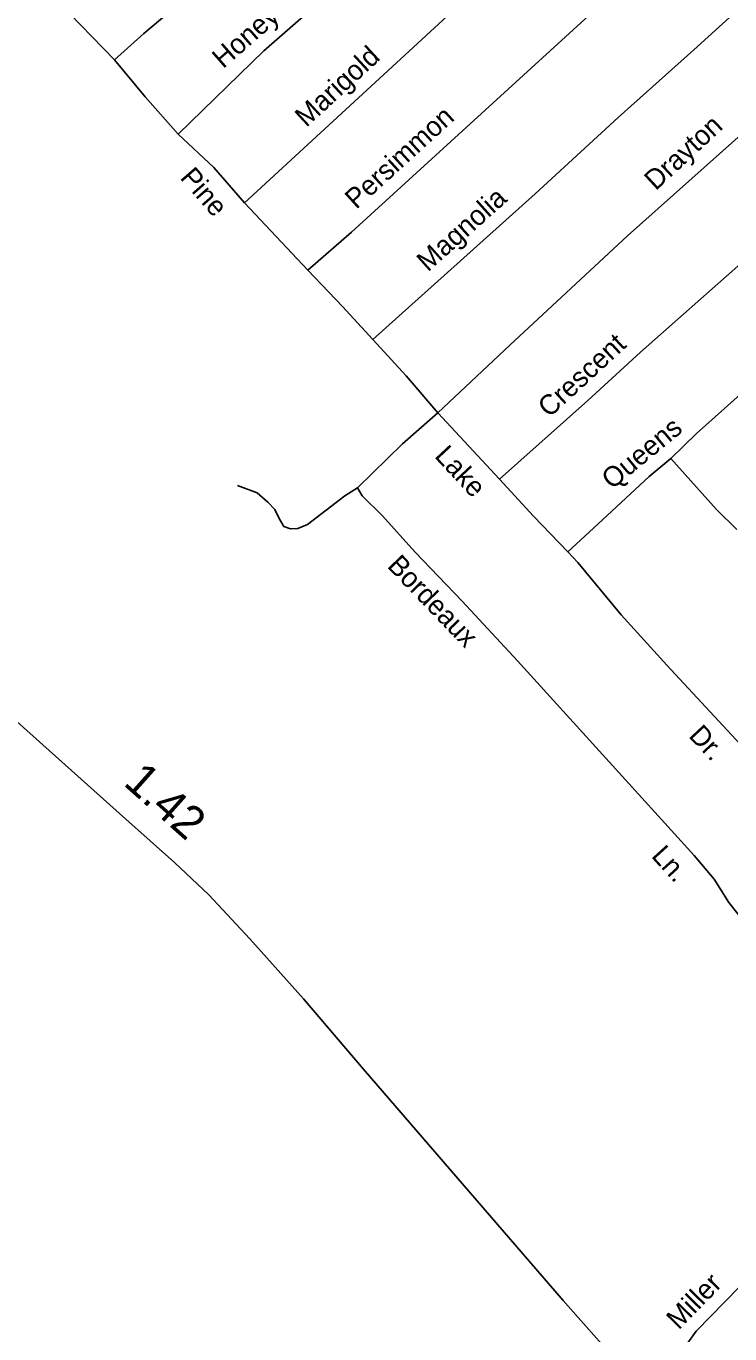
# Model space of a CAD drawing. Extents: x 2104537 to 2336408, y 34176 to 229611.
# Drawn here: x 2280006 to 2282658, y 103995 to 108920 of the extents above; entities that cross this region are included whole.
import ezdxf

# ---------------------------------------------------------------- set-up
doc = ezdxf.new("R2010")
doc.units = 0
for name, color, linetype in [('Exist Road Non-System Type 51', 7, 'Continuous'), ('Exist Road Non-System Type 51 Label', 7, 'Continuous'), ('Exist Road Primary NC Attributed', 7, 'Continuous'), ('Exist Road Primary NC Mileage Hundredths English Label', 7, 'Continuous')]:
    doc.layers.add(name, color=color, linetype=linetype)

msp = doc.modelspace()

# ---------------------------------------------------------------- linework, layer by layer
at = {"layer": 'Exist Road Non-System Type 51'}
for p, q in [((2281067.4, 108000.8), (2280828.5, 108254.4)), ((2281556.9, 107463.9), (2281789.9, 107214.4))]:
    msp.add_line(p, q, dxfattribs=at)
for points in [[(2280338.4, 108792.9), (2280126.1, 109010.9), (2280113.8, 109036.7), (2280107.6, 109056.5), (2280117.5, 109077), (2280149, 109113.1), (2280242, 109190), (2280780.7, 109687.8), (2281208.7, 110074.4), (2281761.2, 110590.3)], [(2282002.3, 110320.6), (2281915, 110231.7), (2281778.4, 110104.5), (2281594.2, 109942.4), (2281390.3, 109744.2), (2281128.9, 109507.5), (2280605.9, 109025.9), (2280449.5, 108892.1), (2280338.4, 108792.9)], [(2282255.2, 110051.3), (2281179.8, 109070), (2280902.2, 108827), (2280579.3, 108513.7)], [(2280828.5, 108254.4), (2282165.3, 109486.6), (2282357.1, 109668.5), (2282485.9, 109783.8)], [(2282735, 109514.6), (2282463.7, 109261.7), (2282225.8, 109051.1), (2281231.5, 108144.6), (2281067.4, 108000.8)], [(2281311.9, 107739.6), (2281924.1, 108288.1), (2282237, 108575.3), (2282522.3, 108830.2), (2282979.7, 109247.2)], [(2283216.8, 108985.8), (2282921.7, 108720.5), (2282733.6, 108542.4), (2282272, 108129.8), (2281828.2, 107718.8), (2281556.9, 107463.9)], [(2280579.3, 108513.7), (2280454.1, 108654.2), (2280338.4, 108792.9)], [(2283467.6, 108722.5), (2283043.9, 108335.7), (2282699.1, 108026.1), (2282320.6, 107692.3), (2282122.6, 107510.1), (2281789.9, 107214.4)], [(2280828.5, 108254.4), (2280713, 108387.2), (2280579.3, 108513.7)], [(2282434.9, 107291.2), (2282532.2, 107386.4), (2282930.4, 107740.6), (2283718.6, 108456.8)], [(2281311.9, 107739.6), (2281198.5, 107864.1), (2281067.4, 108000.8)], [(2281556.9, 107463.9), (2281437.6, 107603), (2281311.9, 107739.6)], [(2281556.9, 107463.9), (2281424.4, 107346.4), (2281254.3, 107180.8)], [(2282434.9, 107291.2), (2282353.9, 107224.5), (2282160.1, 107044.7), (2282046.8, 106939.7)], [(2282684, 107024), (2282607.1, 107099.3), (2282434.9, 107291.2)], [(2281789.9, 107214.4), (2281917.4, 107073.9), (2282046.8, 106939.7)], [(2281254.3, 107180.8), (2281206.4, 107150.6), (2281065.6, 107042.7), (2281029.6, 107028.3), (2281001.7, 107026.2), (2280977.6, 107035.9), (2280959.1, 107065.8), (2280943, 107099.5), (2280916.7, 107127.3), (2280876.4, 107162.8), (2280801.8, 107190.2)], [(2281254.3, 107180.8), (2281272.4, 107151.2), (2281349.3, 107076), (2281470.7, 106940.1), (2281648.9, 106755), (2281857.4, 106529.2), (2282523.2, 105796.4), (2282598.3, 105707), (2282653.3, 105620), (2282740.5, 105510.8), (2282813.3, 105429.3), (2282928.6, 105316.9)], [(2282046.8, 106939.7), (2282085.3, 106899.7), (2282247.5, 106703.4), (2282419.6, 106513.1), (2282729.1, 106180.5), (2282854.9, 106038), (2282960, 105925.1), (2283020.8, 105845.8), (2283061.8, 105758.1), (2283076.5, 105690.3), (2283079.2, 105624.3), (2283068.1, 105542.2), (2283044.8, 105476), (2282993.9, 105387.5)], [(2283047.7, 104500.1), (2282950.5, 104408.9), (2282748.5, 104227.1), (2282530.7, 104004.6), (2282473.8, 103926), (2282436.2, 103883.8), (2282406.3, 103863.3), (2282380.3, 103858.9), (2282352.3, 103868.7), (2282332.2, 103880.5), (2282314.2, 103882.2), (2282290.4, 103874.1), (2282262.4, 103849.7)]]:
    msp.add_lwpolyline(points, dxfattribs=at)
at = {"layer": 'Exist Road Primary NC Attributed'}
msp.add_lwpolyline([(2282175.7, 103956.3), (2282086.5, 104056.2), (2282029.5, 104121.2), (2281275.7, 104993.2), (2281050.9, 105257), (2280848.6, 105482.6), (2280694.7, 105648.9), (2280565.5, 105769.8), (2280381.6, 105933.4), (2279681.5, 106558.6)], dxfattribs=at)

# ---------------------------------------------------------------- texts
at = {"layer": 'Exist Road Non-System Type 51 Label'}
for s, rotation, p in [('Honeysuckle', 41.1937, (2280748.1, 108757.5)), ('Marigold', 42.668, (2281061.7, 108536.3)), ('Persimmon', 42.3554, (2281249.7, 108227.8)), ('Drayton', 42.7979, (2282378.2, 108298.1)), ('Pine', 311.0258, (2280582.9, 108347.5)), ('Magnolia', 41.8589, (2281519.8, 107991.9)), ('Crescent', 42.6123, (2281976.8, 107442.8)), ('Queens', 39.458, (2282213.3, 107172.5)), ('Lake', 313.0396, (2281541.6, 107298.4)), ('Bordeaux', 313.896, (2281363.2, 106884.3)), ('Dr.', 312.9309, (2282499.3, 106245.2)), ('Ln.', 312.2585, (2282358.5, 105792.9)), ('Miller', 45.6041, (2282464.7, 104007.6))]:
    msp.add_text(s, height=75, rotation=rotation, dxfattribs=at).set_placement(p)
at = {"layer": 'Exist Road Primary NC Mileage Hundredths English Label'}
msp.add_text('1.42', height=125, rotation=318.3275, dxfattribs=at).set_placement((2280368.7, 106064.5))

doc.saveas('drawing.dxf')
